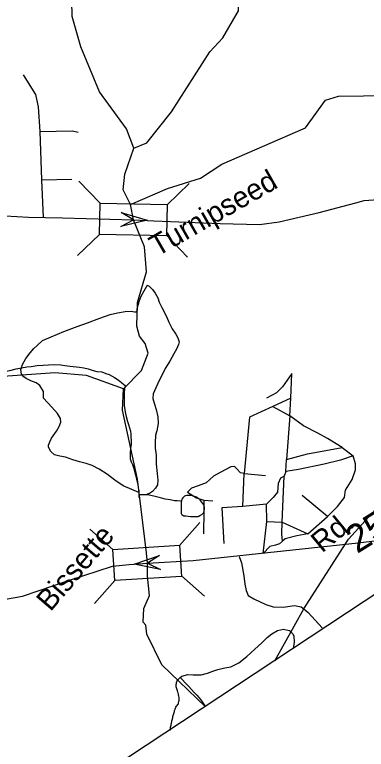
# Model space of a CAD drawing. Extents: x 2001466 to 31450019, y -30647475 to 847247.
# Drawn here: x 2169936 to 2173111, y 719288 to 725921 of the extents above; entities that cross this region are included whole.
import ezdxf

# ---------------------------------------------------------------- set-up
doc = ezdxf.new("R2010")
doc.units = 0
for name, color, linetype in [('Exist Boundary Political CountyLine', 7, 'Continuous'), ('Exist Hydrographic Creek Single Shore', 7, 'Continuous'), ('Exist Hydrographic Misc Water Feature', 7, 'Continuous'), ('Exist Road Non-System Type 51', 7, 'Continuous'), ('Exist Road Secondary Structure Standard Bridge Attributed CELL', 7, 'Continuous'), ('Exist Road Secondary Structure Standard Bridge CELL', 7, 'Continuous'), ('Exist Road Secondary Type 51 Attributed', 7, 'Continuous'), ('Exist Road Secondary Type 51 Label', 7, 'Continuous'), ('Exist Road Secondary Type 51 Number Label', 7, 'Continuous')]:
    doc.layers.add(name, color=color, linetype=linetype)

msp = doc.modelspace()

# ---------------------------------------------------------------- linework, layer by layer
at = {"layer": 'Exist Boundary Political CountyLine'}
msp.add_lwpolyline([(2161490.5, 712979), (2161904.9, 713250.6), (2162443.8, 713604.9), (2162974.3, 713957.7), (2163480.3, 714291.8), (2163520.7, 714318.6), (2163640.1, 714397.3), (2164055.5, 714671.4), (2164539, 714994.2), (2164846.8, 715193.9), (2166535, 716297.2), (2174075.3, 721275.7)], dxfattribs=at)
at = {"layer": 'Exist Hydrographic Creek Single Shore'}
for points in [[(2171012.9, 724715.1), (2171129, 724765.2), (2171352.9, 725042.7), (2171699, 725586.7), (2171815.1, 725712.3), (2171956, 725955.5), (2171953.9, 726152.3), (2171995.9, 726246.6), (2172269.1, 726480.4), (2172577.1, 726631.6), (2172899, 727035.1), (2172973, 727227.1), (2172971, 727535.5), (2172920.9, 727641.5), (2172944.9, 727742.7), (2173003, 727859.5), (2173152, 728027.1), (2173210.1, 728035.7)], [(2171012.9, 724715.1), (2170945.1, 724890.3), (2170702.1, 725223.3), (2170533.1, 725630.3), (2170456, 725904.1), (2170446, 726337.3), (2170318, 726743.4), (2170134.1, 726868.5), (2169916.1, 727142), (2169832.9, 727570.2)], [(2170982, 724207.3), (2171315, 724351.4), (2171613.9, 724443.7), (2171805, 724571), (2172561.1, 724899.9), (2172742.9, 725148.8), (2172860, 725185.8), (2173534, 725194.9), (2173602.2, 725235.4)], [(2170982, 724207.3), (2170914.9, 724339.8), (2170930.9, 724480.6), (2171012.9, 724715.1)], [(2170917, 722542.2), (2171082, 722709.4), (2171140.1, 722865.7), (2171114, 722951.5), (2171064, 723018.1), (2171037.9, 723107.2), (2171045.9, 723323.5), (2171126.9, 723600.7), (2171108.9, 723824.2), (2171010.2, 724068.4), (2170982, 724207.3)], [(2171660.4, 719672.4), (2171263.9, 720051.9), (2171129, 720326.9), (2171120, 720409.1), (2171094.9, 720435.8), (2171102.9, 720560.4), (2171151.9, 720677.4), (2171134.1, 720852.3), (2171134.8, 720894.9), (2171135.6, 720967.5), (2171126.8, 721060.6), (2171045.9, 721726), (2170909, 722348.8), (2170917, 722542.2)]]:
    msp.add_lwpolyline(points, dxfattribs=at)
at = {"layer": 'Exist Hydrographic Misc Water Feature'}
for p, q in [((2171056, 721608.2), (2171056.2, 721586.3)), ((2172285.7, 720087.6), (2172548.1, 720555))]:
    msp.add_line(p, q, dxfattribs=at)
for points in [[(2171133.5, 723480.2), (2171127.3, 723466.1), (2171101.7, 723423.8), (2171075.7, 723377.8), (2171056.2, 723329.7), (2171046.8, 723295.8), (2171044.5, 723289.7), (2171040.4, 723265.6), (2171041, 723253.7), (2171036.7, 723237.7)], [(2171133.5, 723480.2), (2171149.3, 723470.1), (2171181.3, 723440.6), (2171203.6, 723406.4), (2171228.2, 723364.5), (2171242, 723324.7), (2171264.5, 723276.7), (2171307.2, 723195.2), (2171329.3, 723145.2), (2171357.2, 723085.4), (2171391.4, 723035.6), (2171410.1, 723002), (2171420.2, 722968), (2171416.3, 722941.8), (2171396.4, 722899.8), (2171372.8, 722857.6), (2171335.5, 722793.4), (2171295.5, 722727.2), (2171269.9, 722675.2), (2171240.1, 722619.2), (2171210.4, 722552.7), (2171186.8, 722498.7), (2171182.9, 722456.7), (2171197.7, 722402.9), (2171213.9, 722357.1), (2171227.8, 722290.9), (2171232.1, 722229), (2171220.6, 722165), (2171208.7, 722125.1), (2171203, 722054.9), (2171205.3, 722007.1), (2171212, 721943.2), (2171214.7, 721861.3), (2171222.7, 721777.3), (2171227.2, 721717.1), (2171225.2, 721677.2), (2171207.3, 721647), (2171179.6, 721615.1), (2171151.9, 721597), (2171136, 721590.9), (2171125.9, 721586.7)], [(2169997.9, 722732), (2170005.9, 722762), (2170035.4, 722816.3), (2170075, 722868.4), (2170109.1, 722906.6), (2170138.8, 722934.5), (2170188.2, 722979), (2170264.1, 723013.4), (2170322.3, 723035.8), (2170378.1, 723059.8), (2170499.7, 723106.7), (2170593.6, 723139.2), (2170705.1, 723181.9), (2170799.1, 723214.4), (2170864.7, 723228.8), (2170932.7, 723241.3), (2170986.7, 723243.3), (2171017, 723239.5), (2171036.7, 723237.7)], [(2169997.9, 722732), (2170046.1, 722740.1), (2170085.9, 722744.6), (2170137.8, 722754.6), (2170191.7, 722757), (2170239.7, 722759.5), (2170295.7, 722761.6), (2170353.7, 722758.1), (2170389.8, 722752.2), (2170435.5, 722746.5), (2170519.8, 722739.1), (2170561.6, 722733.1), (2170597.9, 722723.2), (2170643.6, 722707.8), (2170678.1, 722699.7), (2170722, 722695.9), (2170759.7, 722682.5), (2170789.8, 722672.3), (2170836.4, 722644.6), (2170870, 722622.8), (2170900.6, 722599.1), (2170922.5, 722583.2), (2170934.6, 722573.3)], [(2169137.3, 722515.3), (2169159.7, 722521.2), (2169201.3, 722531.5), (2169249.3, 722539.7), (2169325.1, 722558.2), (2169382.8, 722570.6), (2169436.9, 722586.8), (2169484.7, 722605.1), (2169526.5, 722619.5), (2169584.5, 722633.8), (2169642.4, 722651.8), (2169688.7, 722666.3), (2169740.4, 722680.4), (2169778.1, 722690.9), (2169818.3, 722695), (2169891.7, 722709.5), (2169949.7, 722723.8), (2169997.9, 722732)], [(2171056, 721608.2), (2170993.6, 721633.9), (2170915.5, 721667.6), (2170841.3, 721716.9), (2170772.8, 721768.7), (2170698.8, 721818.4), (2170636.7, 721851.7), (2170582.7, 721869.6), (2170520.4, 721885.1), (2170460.3, 721902.7), (2170394.3, 721924.5), (2170342.4, 721934.4), (2170296.1, 721947.8), (2170262, 721975.7), (2170241.9, 722015.7), (2170241.5, 722033.5), (2170251.8, 722063.6), (2170269.2, 722097.9), (2170312.7, 722161.9), (2170338.9, 722202.2), (2170352.5, 722242.3), (2170348.3, 722274.2), (2170322.3, 722319.9), (2170271.9, 722375.8), (2170195.2, 722457.1), (2170197, 722481.2), (2170197.2, 722517.3), (2170162.6, 722572.8), (2170128.7, 722596.6), (2170080.3, 722614.5), (2170040.6, 722636.2), (2170018.6, 722652.1), (2169998.3, 722675.9), (2169991.8, 722715.9), (2169997.9, 722732)], [(2170917, 722542.2), (2170582.9, 722663.8), (2170298.9, 722686), (2169832.9, 722654.1)], [(2170934.6, 722573.3), (2170932.5, 722569.1), (2170926.6, 722541.3), (2170923.1, 722507.3), (2170923.1, 722481.4), (2170925, 722457.1), (2170925.2, 722425.5), (2170925.4, 722393.4), (2170929.7, 722353.4), (2170935.8, 722321.2), (2170942, 722291.5), (2170954.3, 722247.5), (2170962.3, 722219.5), (2170972.5, 722189.5), (2170980.7, 722161.6), (2170985.2, 722137.7), (2170984.8, 722109.8), (2170987.3, 722075.8), (2170987.5, 722039.6), (2170981.8, 722007.6), (2170977.9, 721963.6), (2170977.7, 721939.7), (2170979.9, 721911.8), (2170987.9, 721883.8), (2170998.4, 721859.9), (2171012.5, 721822.1), (2171027.1, 721766), (2171036.9, 721726.3), (2171047.6, 721682.1), (2171051.5, 721650.3), (2171056, 721620.4), (2171056, 721608.2)], [(2171125.9, 721586.7), (2171120, 721586.8), (2171106, 721586.5), (2171056.2, 721586.3)], [(2171056.2, 721586.3), (2171056.2, 721570.5), (2171058.2, 721562.5)], [(2171442.3, 721528.8), (2171436.4, 721528.5), (2171404.4, 721530.5), (2171378.1, 721531.9), (2171340, 721540.1), (2171294, 721547.5), (2171251.8, 721559.6), (2171193.8, 721573.2), (2171149.9, 721582.7), (2171125.9, 721586.7)], [(2171442.3, 721528.8), (2171440, 721518.5), (2171440, 721500.7), (2171440.5, 721476.7), (2171440.3, 721458.5), (2171440.5, 721436.5), (2171440.5, 721426.4), (2171438.4, 721416.5), (2171440.9, 721410.5), (2171447, 721404.7), (2171463.2, 721396.6), (2171480.6, 721394.8), (2171503, 721393), (2171522.9, 721390.8), (2171540.9, 721389.3), (2171562.7, 721389.3), (2171577.2, 721389.5), (2171593.2, 721391.5), (2171606.5, 721397.6), (2171624.8, 721407.5), (2171636.7, 721419.9), (2171642.6, 721425.8), (2171646.7, 721439.8), (2171650.6, 721457.5), (2171650.4, 721471.8), (2171646.1, 721489.8), (2171636.5, 721505.5), (2171624.2, 721521.5), (2171610.2, 721539.5), (2171594.2, 721553.3), (2171578, 721563.4), (2171559.8, 721571), (2171542.2, 721576.9), (2171522.1, 721579.2), (2171504, 721580.7), (2171491.7, 721580.9), (2171478, 721576.9), (2171470, 721572.8), (2171462.2, 721566.7), (2171454, 721558.6), (2171446, 721546.4), (2171442.3, 721534.4), (2171442.3, 721528.8)], [(2172548.1, 720555), (2172949, 721185.2), (2173255, 721520.1)], [(2171431, 719935.1), (2171445, 719947.2), (2171500.7, 719963.5), (2171548.9, 719961.5), (2171618.6, 719959.9), (2171676.9, 719974.3), (2171726.5, 719994.7), (2171770.6, 720008.8), (2171832.5, 720023.3), (2171888.7, 720031.5), (2171960.3, 720068.1), (2172031.4, 720126.3), (2172103.4, 720192.9), (2172167.2, 720249), (2172216.8, 720297.4), (2172258.6, 720331.7), (2172310.5, 720359.9), (2172362.2, 720374), (2172414.2, 720360.5)], [(2172414.2, 720360.5), (2172418.6, 720360.2), (2172446.2, 720330.5), (2172456.5, 720310.6), (2172461.2, 720256.8), (2172451.8, 720197.8)], [(2171335.7, 719456.9), (2171339.8, 719466.7), (2171341.4, 719476.5), (2171343.7, 719486.8), (2171345.7, 719496.6), (2171347.4, 719504.8), (2171349.6, 719514.6), (2171351.7, 719524.9), (2171353.7, 719534.7), (2171355, 719544.7), (2171357, 719554.9), (2171360.9, 719562.8), (2171362.9, 719572.7), (2171365.2, 719582.9), (2171366.8, 719592.8), (2171371.1, 719600.7), (2171373.2, 719610.9), (2171374.8, 719620.8), (2171378.7, 719628.7), (2171380.4, 719639), (2171384.7, 719648.9), (2171386.7, 719658.7), (2171390.6, 719667), (2171396.6, 719677.1), (2171402.7, 719683.1), (2171408.7, 719691.1), (2171414.2, 719699.2), (2171416.3, 719709), (2171417.9, 719718.9), (2171420.2, 719729.1), (2171420.2, 719737.2), (2171420.2, 719747), (2171420.2, 719757.1), (2171417.9, 719767.2), (2171415.6, 719776.8), (2171414, 719786.8), (2171411.7, 719796.9), (2171409.7, 719804.9), (2171405.4, 719814.9), (2171403.8, 719824.9), (2171399.4, 719832.8), (2171397.8, 719842.8), (2171395.1, 719852.9), (2171393.5, 719862.9), (2171393.5, 719872.7), (2171395.6, 719882.9), (2171397.2, 719890.8), (2171399.4, 719901), (2171405.4, 719909), (2171410.9, 719917.1), (2171419.3, 719923.1), (2171431, 719935.1)], [(2171431, 719935.1), (2171447.2, 719917.3), (2171477.6, 719885.1), (2171509.1, 719853.5), (2171533.8, 719827.5), (2171555.9, 719801.9), (2171580.1, 719775.9), (2171602, 719751.9), (2171622.3, 719726.1), (2171642.2, 719698.4), (2171659, 719671.5)]]:
    msp.add_lwpolyline(points, dxfattribs=at)
at = {"layer": 'Exist Road Non-System Type 51'}
for p, q in [((2172429.6, 722458), (2172267.8, 722383.9)), ((2172419.4, 722299.6), (2172429.6, 722458)), ((2172267.8, 722383.9), (2172419.4, 722299.6)), ((2172419.4, 722299.6), (2172389.1, 721905.2)), ((2172894.5, 722013.1), (2172992.2, 721938.9)), ((2172385.8, 721797.3), (2172389.1, 721905.2)), ((2171994.9, 721480.4), (2172008.4, 721777.1)), ((2172008.4, 721777.1), (2172200.4, 721760.2)), ((2172385.8, 721797.3), (2172368.9, 721753.5)), ((2172352.1, 721338.8), (2172368.9, 721753.5)), ((2172759.7, 721389.4), (2172530.6, 721578.2)), ((2171644.5, 721537.7), (2171725.4, 721531)), ((2172210.6, 721500.7), (2171994.9, 721480.4)), ((2172213.9, 721345.6), (2172210.6, 721500.7)), ((2172584.5, 721234.3), (2172759.7, 721389.4)), ((2172180.2, 721056.3), (2172213.9, 721345.6)), ((2172213.9, 721345.6), (2172352.1, 721338.8)), ((2172352.1, 721338.8), (2172584.5, 721234.3))]:
    msp.add_line(p, q, dxfattribs=at)
for points in [[(2170012.2, 725378.2), (2170123.6, 725200.8), (2170148.9, 725089.3), (2170164.1, 724866.4)], [(2170164.1, 724866.4), (2170457.8, 724871.4), (2170508.5, 724861.3)], [(2170164.1, 724866.4), (2170179.3, 724430.6)], [(2170179.3, 724430.6), (2170452.8, 724435.7)], [(2170179.3, 724430.6), (2170192.4, 724090.2)], [(2172429.6, 722458), (2172438, 722682.2), (2172353.7, 722560.8), (2172299.8, 722506.9), (2172208.9, 722459.7)], [(2172267.8, 722383.9), (2172055.6, 722286.1), (2172008.4, 721777.1)], [(2172894.5, 722013.1), (2172759.7, 722094), (2172672.1, 722141.2), (2172544.1, 722208.6), (2172419.4, 722299.6)], [(2172389.1, 721905.2), (2172581.2, 721955.7), (2172894.5, 722013.1)], [(2172992.2, 721938.9), (2172877.7, 721898.4), (2172729.4, 721861.4), (2172500.3, 721814.2), (2172385.8, 721797.3)], [(2172759.7, 721389.4), (2172850.7, 721480.4), (2172914.7, 721561.3), (2172924.8, 721628.8), (2172982.1, 721723.1), (2173012.4, 721810.8), (2173012.4, 721864.7), (2172992.2, 721938.9)], [(2172008.4, 721777.1), (2171974.7, 721783.8), (2171941, 721820.9), (2171920.8, 721841.1), (2171887.1, 721837.8), (2171792.8, 721787.2), (2171732.1, 721753.5), (2171664.7, 721692.8), (2171594, 721665.8), (2171533.3, 721645.6), (2171496.3, 721608.5), (2171577.1, 721558), (2171644.5, 721537.7)], [(2172368.9, 721753.5), (2172335.2, 721736.6), (2172315, 721689.4), (2172308.3, 721608.5), (2172271.2, 721561.3), (2172210.6, 721500.7)], [(2171644.5, 721537.7), (2171644.5, 721440), (2171641.2, 721234.3)], [(2171994.9, 721480.4), (2171806.3, 721466.9), (2171823.1, 721146.7)], [(2172355.4, 721166.9), (2172348.7, 721234.3), (2172352.1, 721338.8)], [(2172584.5, 721234.3), (2172483.5, 721214.1), (2172379, 721187.1), (2172355.4, 721166.9)], [(2172355.4, 721166.9), (2172328.5, 721143.3), (2172291.4, 721129.8), (2172240.9, 721119.7), (2172180.2, 721056.3)], [(2171963.9, 721029.1), (2171984.6, 720972.2), (2172004.9, 720855.2), (2172015.1, 720778.8), (2172025.3, 720722.8), (2172045.6, 720677), (2172096.5, 720646.4), (2172203.3, 720595.5), (2172269.5, 720575.2), (2172361.1, 720570.1), (2172462.8, 720585.3), (2172523.9, 720575.2), (2172548.1, 720555)], [(2172548.1, 720555), (2172584.9, 720524.2), (2172713.3, 720384.2)]]:
    msp.add_lwpolyline(points, dxfattribs=at)
at = {"layer": 'Exist Road Secondary Structure Standard Bridge Attributed CELL'}
for points in [[(2170897.8, 724133.5), (2171132.1, 724066.2), (2170895.5, 724007.3), (2171010.2, 724068.4)], [(2171253.1, 720911.9), (2171013.9, 720959.5), (2171244.8, 721037.9), (2171135.6, 720967.5)]]:
    msp.add_lwpolyline(points, close=True, dxfattribs=at)
at = {"layer": 'Exist Road Secondary Structure Standard Bridge CELL'}
for p, q in [((2170516.5, 724418), (2170707.6, 724218.9)), ((2171311.9, 724205.3), (2171511, 724396.4)), ((2170502.8, 723745.5), (2170701.9, 723936.6)), ((2171306.3, 723929.4), (2171497.4, 723730.3)), ((2171425, 721128.6), (2171607.8, 721335.4)), ((2170614.9, 721275.5), (2170821.6, 721092.7)), ((2171442, 720853.2), (2171648.8, 720670.4)), ((2170656.3, 720604.1), (2170839, 720810.9))]:
    msp.add_line(p, q, dxfattribs=at)
for points in [[(2170707.6, 724218.9), (2171311.9, 724206.6), (2171306.2, 723924.3), (2170701.9, 723936.6)], [(2170821.6, 721092.7), (2171424.9, 721129.9), (2171442.3, 720848.1), (2170839, 720810.9)]]:
    msp.add_lwpolyline(points, close=True, dxfattribs=at)
at = {"layer": 'Exist Road Secondary Type 51 Attributed'}
for points in [[(2165588.7, 724846.6), (2165694.4, 724865.5), (2166156.9, 724926.2), (2166328.5, 724943), (2166537.8, 724966), (2166849.1, 724994.3), (2167214.3, 725027.8), (2167383.8, 725032), (2167467.5, 725023.6), (2167668.4, 724985.9), (2167927.9, 724925.2), (2168387.3, 724816.3), (2168477.3, 724780.7), (2168563.1, 724740.9), (2168818.4, 724575.4), (2168987.9, 724462.4), (2169162.7, 724359.7), (2169367.8, 724263.4), (2169608.4, 724167.1), (2169748.7, 724123.1), (2169849.1, 724104.2), (2170060.5, 724093.8), (2170368.1, 724085.4), (2171010.2, 724068.4)], [(2171010.2, 724068.4), (2171192.7, 724061), (2171792.3, 724035.1), (2172147, 724026.7), (2172324.9, 724049.8), (2172684.8, 724133.6), (2173017.6, 724221.5), (2173092.4, 724244.6), (2173261.9, 724255), (2173502.6, 724249.8), (2174326.6, 724190.1), (2174791.2, 724161.8), (2175111.4, 724126.2), (2175312.3, 724088.5), (2175806.7, 723961.8), (2176458.6, 723827.8), (2176726.5, 723775.4), (2176913.3, 723750.3), (2177060.8, 723740.9), (2177744.2, 723734.4)], [(2171135.6, 720967.5), (2171547.9, 720992.2), (2173039, 721151.3), (2173505.7, 721210), (2174075.3, 721275.7)], [(2166545.1, 720862.3), (2166603.7, 720885.4), (2166972.1, 720860.2), (2167629.2, 720816.3), (2168207.9, 720766), (2168647.3, 720705.3), (2169105.7, 720634.1), (2169441.5, 720594.3), (2169648.7, 720608.9), (2170006.6, 720669.7), (2170429.3, 720816.3), (2170819.6, 720941.9), (2170970.3, 720956.6), (2171135.6, 720967.5)]]:
    msp.add_lwpolyline(points, dxfattribs=at)

# ---------------------------------------------------------------- texts
at = {"layer": 'Exist Road Secondary Type 51 Label'}
for s, rotation, p in [('Turnipseed', 29.84109, (2171223.2, 723733.6)), ('Rd.', 39.62389, (2172711.1, 721055.5)), ('Bissette', 49.39467, (2170258.8, 720524.6))]:
    msp.add_text(s, height=190, rotation=rotation, dxfattribs=at).set_placement(p)
at = {"layer": 'Exist Road Secondary Type 51 Number Label'}
msp.add_text('2508', height=250, rotation=31.91803, dxfattribs=at).set_placement((2173027.9, 721050.6))

doc.saveas('drawing.dxf')
